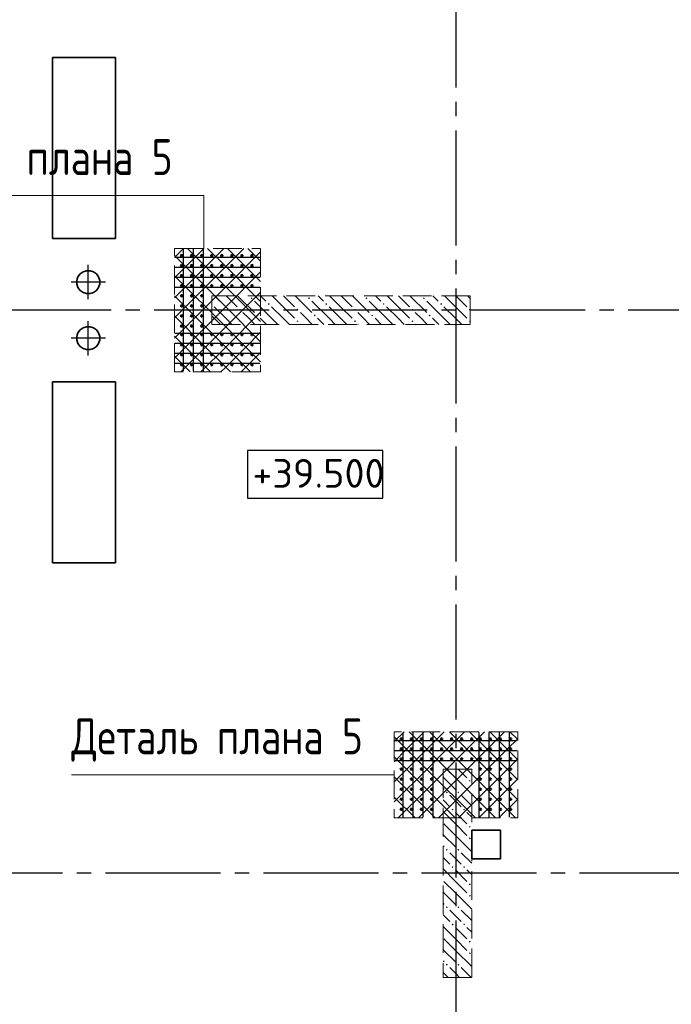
# Model space of a CAD drawing. Header units: millimetres. Extents: x 40580 to 1930067, y -240640 to 81020.
# Tile 319 of 656: x 969577 to 974114, y -216674 to -209819. Entities that reach past the tile are written whole.
import ezdxf

# ---------------------------------------------------------------- set-up
doc = ezdxf.new("R2010")
doc.units = ezdxf.units.MM
for name, pattern in [('______2', [270, 200, -70]), ('______5', [1100, 800, -100, 100, -100]), ('CENTER', [2, 1.25, -0.25, 0.25, -0.25])]:
    doc.linetypes.add(name, pattern=pattern)
for name, color, linetype, lineweight in [('Standard', 7, 'Continuous', 25), ('Вспомогательная арматура', 52, 'Continuous', 25), ('Высотные отметки', 7, 'Continuous', 25), ('ЖБ Перекрытие верхний уровень', 7, 'Continuous', 35), ('ОСИ', 7, 'CENTER', 15), ('Примечания', 7, 'Continuous', 13)]:
    doc.layers.add(name, color=color, linetype=linetype, lineweight=lineweight)
doc.layers.add('ЖБ Пилон', color=7, linetype='______2', lineweight=13, true_color=0xa0a0a0)
doc.styles.add('GOST 2.304', font='isocpeur.ttf', dxfattribs={"width": 0.8})

msp = doc.modelspace()

# ---------------------------------------------------------------- hatches: boundary and pattern name
at = {"layer": 'ЖБ Пилон', "linetype": 'Continuous', "lineweight": -3, "transparency": 33554687}
for points in [[(970914.5, -211795.1), (970917.9, -211798.5), (970914.5, -211802)], [(971184.9, -211758.5), (971191.4, -211752), (971197.9, -211758.5), (971191.4, -211765)], [(971304.9, -211798.5), (971311.4, -211792), (971317.9, -211798.5), (971311.4, -211805.1)], [(971584.9, -211758.5), (971591.4, -211752), (971597.9, -211758.5), (971591.4, -211765)], [(971704.9, -211798.5), (971711.4, -211792), (971717.9, -211798.5), (971711.4, -211805.1)], [(971984.9, -211758.5), (971991.4, -211752), (971997.9, -211758.5), (971991.4, -211765)], [(972104.9, -211798.5), (972111.4, -211792), (972117.9, -211798.5), (972111.4, -211805.1)], [(972384.9, -211758.5), (972391.4, -211752), (972397.9, -211758.5), (972391.4, -211765)], [(972504.9, -211798.5), (972511.4, -211792), (972517.9, -211798.5), (972511.4, -211805.1)], [(971104.9, -211838.5), (971111.4, -211832), (971117.9, -211838.5), (971111.4, -211845)], [(971224.9, -211878.5), (971231.4, -211872), (971237.9, -211878.5), (971231.4, -211885.1)], [(971504.9, -211838.5), (971511.4, -211832), (971517.9, -211838.5), (971511.4, -211845)], [(971624.9, -211878.5), (971631.4, -211872), (971637.9, -211878.5), (971631.4, -211885.1)], [(971904.9, -211838.5), (971911.4, -211832), (971917.9, -211838.5), (971911.4, -211845)], [(972024.9, -211878.5), (972031.4, -211872), (972037.9, -211878.5), (972031.4, -211885.1)], [(972304.9, -211838.5), (972311.4, -211832), (972317.9, -211838.5), (972311.4, -211845)], [(972424.9, -211878.5), (972431.4, -211872), (972437.9, -211878.5), (972431.4, -211885.1)], [(972704.9, -211838.5), (972711.4, -211832), (972714.5, -211835.1), (972714.5, -211842), (972711.4, -211845)], [(971104.9, -211918.6), (971111.4, -211912), (971117.9, -211918.6), (971111.4, -211925)], [(971504.9, -211918.6), (971511.4, -211912), (971517.9, -211918.6), (971511.4, -211925)], [(971904.9, -211918.6), (971911.4, -211912), (971917.9, -211918.6), (971911.4, -211925)], [(972304.9, -211918.6), (972311.4, -211912), (972317.9, -211918.6), (972311.4, -211925)], [(972704.9, -211918.6), (972711.4, -211912), (972714.5, -211915.1), (972714.5, -211922), (972711.4, -211925)], [(972704.9, -215038.5), (972706.8, -215036.7), (972716.1, -215036.7), (972717.9, -215038.5), (972711.4, -215045)], [(972704.9, -215118.6), (972711.4, -215112), (972717.9, -215118.6), (972711.4, -215125)], [(972544.9, -215198.6), (972551.4, -215192), (972557.9, -215198.6), (972551.4, -215205.1)], [(972624.9, -215198.6), (972631.4, -215192), (972637.9, -215198.6), (972631.4, -215205.1)], [(972584.9, -215318.6), (972591.4, -215312), (972597.9, -215318.6), (972591.4, -215325)], [(972664.9, -215318.6), (972671.4, -215312), (972677.9, -215318.6), (972671.4, -215325)], [(972704.9, -215438.5), (972711.4, -215432.1), (972717.9, -215438.5), (972711.4, -215445)], [(972704.9, -215518.6), (972711.4, -215512), (972717.9, -215518.6), (972711.4, -215525)], [(972544.9, -215598.6), (972551.4, -215592), (972557.9, -215598.6), (972551.4, -215605.1)], [(972624.9, -215598.6), (972631.4, -215592), (972637.9, -215598.6), (972631.4, -215605.1)], [(972584.9, -215718.6), (972591.4, -215712), (972597.9, -215718.6), (972591.4, -215725)], [(972664.9, -215718.6), (972671.4, -215712), (972677.9, -215718.6), (972671.4, -215725)], [(972704.9, -215838.5), (972711.4, -215832.1), (972717.9, -215838.5), (972711.4, -215845)], [(972704.9, -215918.6), (972711.4, -215912), (972717.9, -215918.6), (972711.4, -215925)], [(972544.9, -215998.6), (972551.4, -215992), (972557.9, -215998.6), (972551.4, -216005.1)], [(972624.9, -215998.6), (972631.4, -215992), (972637.9, -215998.6), (972631.4, -216005.1)], [(972584.9, -216118.6), (972591.4, -216112), (972597.9, -216118.6), (972591.4, -216125)], [(972664.9, -216118.6), (972671.4, -216112), (972677.9, -216118.6), (972671.4, -216125)], [(972704.9, -216238.5), (972711.4, -216232.1), (972717.9, -216238.5), (972711.4, -216245)], [(972704.9, -216318.6), (972711.4, -216312), (972717.9, -216318.6), (972711.4, -216325)], [(972544.9, -216398.6), (972551.4, -216392), (972557.9, -216398.6), (972551.4, -216405.1)], [(972624.9, -216398.6), (972631.4, -216392), (972637.9, -216398.6), (972631.4, -216405.1)]]:
    msp.add_hatch(color=7, dxfattribs=at).paths.add_polyline_path(points, flags=16)

# ---------------------------------------------------------------- linework, layer by layer
at = {"color": 7, "linetype": 'Continuous', "lineweight": 50, "transparency": 33554687}
for centre in [(970704.5, -211461.7), (970774.5, -211461.7), (970844.5, -211461.7), (970914.5, -211461.7), (970984.5, -211461.7), (971054.5, -211461.7), (971124.5, -211461.7), (971194.5, -211461.7), (970704.5, -211531.7), (970774.5, -211531.7), (970844.5, -211531.7), (970914.5, -211531.7), (970984.5, -211531.7), (971054.5, -211531.7), (971124.5, -211531.7), (971194.5, -211531.7), (970704.5, -211601.7), (970774.5, -211601.7), (970844.5, -211601.7), (970914.5, -211601.7), (970984.5, -211601.7), (971054.5, -211601.7), (971124.5, -211601.7), (971194.5, -211601.7), (970704.5, -211671.7), (970774.5, -211671.7), (970844.5, -211671.7), (970914.5, -211671.7), (970984.5, -211671.7), (971054.5, -211671.7), (971124.5, -211671.7), (971194.5, -211671.7), (970704.5, -211741.7), (970774.5, -211741.7), (970844.5, -211741.7), (970704.5, -211811.7), (970774.5, -211811.7), (970844.5, -211811.7), (970704.5, -211881.7), (970774.5, -211881.7), (970844.5, -211881.7), (970704.5, -211951.7), (970774.5, -211951.7), (970844.5, -211951.7), (970704.5, -212011.7), (970774.5, -212011.7), (970844.5, -212011.7), (970914.5, -212011.7), (970984.5, -212011.7), (971054.5, -212011.7), (971124.5, -212011.7), (971194.5, -212011.7), (970704.5, -212081.7), (970774.5, -212081.7), (970844.5, -212081.7), (970914.5, -212081.7), (970984.5, -212081.7), (971054.5, -212081.7), (971124.5, -212081.7), (971194.5, -212081.7), (970704.5, -212151.7), (970774.5, -212151.7), (970844.5, -212151.7), (970914.5, -212151.7), (970984.5, -212151.7), (971054.5, -212151.7), (971124.5, -212151.7), (971194.5, -212151.7), (970704.5, -212221.7), (970774.5, -212221.7), (970844.5, -212221.7), (970914.5, -212221.7), (970984.5, -212221.7), (971054.5, -212221.7), (971124.5, -212221.7), (971194.5, -212221.7), (972234.5, -214826.7), (972304.5, -214826.7), (972374.5, -214826.7), (972444.5, -214826.7), (972514.5, -214826.7), (972584.5, -214826.7), (972654.5, -214826.7), (972724.5, -214826.7), (972784.5, -214826.7), (972854.5, -214826.7), (972924.5, -214826.7), (972994.5, -214826.7), (972234.5, -214896.7), (972304.5, -214896.7), (972374.5, -214896.7), (972444.5, -214896.7), (972514.5, -214896.7), (972584.5, -214896.7), (972654.5, -214896.7), (972724.5, -214896.7), (972784.5, -214896.7), (972854.5, -214896.7), (972924.5, -214896.7), (972994.5, -214896.7), (972234.5, -214966.7), (972304.5, -214966.7), (972374.5, -214966.7), (972444.5, -214966.7), (972514.5, -214966.7), (972584.5, -214966.7), (972654.5, -214966.7), (972724.5, -214966.7), (972784.5, -214966.7), (972854.5, -214966.7), (972924.5, -214966.7), (972994.5, -214966.7), (972234.5, -215036.7), (972304.5, -215036.7), (972374.5, -215036.7), (972444.5, -215036.7), (972784.5, -215036.7), (972854.5, -215036.7), (972924.5, -215036.7), (972994.5, -215036.7), (972234.5, -215106.7), (972304.5, -215106.7), (972374.5, -215106.7), (972444.5, -215106.7), (972784.5, -215106.7), (972854.5, -215106.7), (972924.5, -215106.7), (972994.5, -215106.7), (972234.5, -215176.7), (972304.5, -215176.7), (972374.5, -215176.7), (972444.5, -215176.7), (972784.5, -215176.7), (972854.5, -215176.7), (972924.5, -215176.7), (972994.5, -215176.7), (972234.5, -215246.7), (972304.5, -215246.7), (972374.5, -215246.7), (972444.5, -215246.7), (972784.5, -215246.7), (972854.5, -215246.7), (972924.5, -215246.7), (972994.5, -215246.7), (972234.5, -215316.7), (972304.5, -215316.7), (972374.5, -215316.7), (972444.5, -215316.7), (972784.5, -215316.7), (972854.5, -215316.7), (972924.5, -215316.7), (972994.5, -215316.7)]:
    msp.add_circle(centre, 5, dxfattribs=at)
at = {"layer": 'Standard', "color": 8, "linetype": '______5', "lineweight": -3, "transparency": 33554687}
for p, q in [((970054.5, -211766.2), (970054.5, -211527.2)), ((970174, -211646.7), (969935, -211646.7)), ((970054.5, -212156.2), (970054.5, -211917.2)), ((970174, -212036.7), (969935, -212036.7))]:
    msp.add_line(p, q, dxfattribs=at)
at = {"layer": 'Вспомогательная арматура', "color": 7, "linetype": 'Continuous', "lineweight": 25, "transparency": 33554687}
for p, q in [((970714.5, -211416.7), (970714.5, -212266.7)), ((970784.5, -211416.7), (970784.5, -212266.7)), ((970854.5, -211416.7), (970854.5, -212266.7)), ((970659.5, -211471.7), (971249.5, -211471.7)), ((970659.5, -211541.7), (971249.5, -211541.7)), ((970659.5, -211611.7), (971249.5, -211611.7)), ((970659.5, -211681.7), (971249.5, -211681.7)), ((970659.5, -212001.7), (971249.5, -212001.7)), ((970659.5, -212071.7), (971249.5, -212071.7)), ((970659.5, -212141.7), (971249.5, -212141.7)), ((970659.5, -212211.7), (971249.5, -212211.7)), ((972244.5, -214781.7), (972244.5, -215371.7)), ((972314.5, -214781.7), (972314.5, -215371.7)), ((972384.5, -214781.7), (972384.5, -215371.7)), ((972454.5, -214781.7), (972454.5, -215371.7)), ((972774.5, -214781.7), (972774.5, -215371.7)), ((972844.5, -214781.7), (972844.5, -215371.7)), ((972914.5, -214781.7), (972914.5, -215371.7)), ((972984.5, -214781.7), (972984.5, -215371.7)), ((972189.5, -214836.7), (973039.5, -214836.7)), ((972189.5, -214906.7), (973039.5, -214906.7)), ((972189.5, -214976.7), (973039.5, -214976.7))]:
    msp.add_line(p, q, dxfattribs=at)
at = {"layer": 'Высотные отметки', "color": 7, "linetype": 'Continuous', "lineweight": -3, "transparency": 33554687}
msp.add_lwpolyline([(971163.2, -213151), (972106.2, -213151), (972106.2, -212817.7), (971163.2, -212817.7), (971163.2, -213151)], dxfattribs=at)
at = {"layer": 'ЖБ Перекрытие верхний уровень', "transparency": 33554687}
for p, q in [((970244.5, -210081.7), (969804.5, -210081.7)), ((969804.5, -210081.7), (969804.5, -211341.7)), ((970244.5, -211341.7), (970244.5, -210081.7)), ((969804.5, -211341.7), (969904.5, -211341.7)), ((969904.5, -211341.7), (970244.5, -211341.7)), ((969997.5, -211589.6), (969982.6, -211610.1)), ((970017.9, -211574.8), (969997.5, -211589.6)), ((970041.9, -211567), (970017.9, -211574.8)), ((970067.1, -211567), (970041.9, -211567)), ((970091.1, -211574.8), (970067.1, -211567)), ((970111.5, -211589.6), (970091.1, -211574.8)), ((970126.4, -211610.1), (970111.5, -211589.6)), ((969982.6, -211610.1), (969974.8, -211634.1)), ((969974.8, -211634.1), (969974.8, -211659.3)), ((969974.8, -211659.3), (969982.6, -211683.3)), ((970134.2, -211634.1), (970126.4, -211610.1)), ((970126.4, -211683.3), (970134.2, -211659.3)), ((970134.2, -211659.3), (970134.2, -211634.1)), ((969982.6, -211683.3), (969997.5, -211703.7)), ((969997.5, -211703.7), (970017.9, -211718.6)), ((970017.9, -211718.6), (970041.9, -211726.4)), ((970041.9, -211726.4), (970067.1, -211726.4)), ((970067.1, -211726.4), (970091.1, -211718.6)), ((970091.1, -211718.6), (970111.5, -211703.7)), ((970111.5, -211703.7), (970126.4, -211683.3)), ((969982.6, -212000.1), (969974.8, -212024.1)), ((969997.5, -211979.7), (969982.6, -212000.1)), ((970017.9, -211964.8), (969997.5, -211979.7)), ((970041.9, -211957), (970017.9, -211964.8)), ((970067.1, -211957), (970041.9, -211957)), ((970091.1, -211964.8), (970067.1, -211957)), ((970111.5, -211979.7), (970091.1, -211964.8)), ((970126.4, -212000.1), (970111.5, -211979.7)), ((970134.2, -212024.1), (970126.4, -212000.1)), ((969974.8, -212024.1), (969974.8, -212049.3)), ((969974.8, -212049.3), (969982.6, -212073.3)), ((969982.6, -212073.3), (969997.5, -212093.7)), ((970111.5, -212093.7), (970126.4, -212073.3)), ((970126.4, -212073.3), (970134.2, -212049.3)), ((970134.2, -212049.3), (970134.2, -212024.1)), ((969997.5, -212093.7), (970017.9, -212108.6)), ((970017.9, -212108.6), (970041.9, -212116.4)), ((970041.9, -212116.4), (970067.1, -212116.4)), ((970067.1, -212116.4), (970091.1, -212108.6)), ((970091.1, -212108.6), (970111.5, -212093.7)), ((970244.5, -212341.7), (969804.5, -212341.7)), ((969804.5, -212341.7), (969804.5, -213601.7)), ((970244.5, -213601.7), (970244.5, -212341.7)), ((969804.5, -213601.7), (970244.5, -213601.7)), ((972924.5, -215461.7), (972724.5, -215461.7)), ((972724.5, -215461.7), (972724.5, -215661.7)), ((972924.5, -215661.7), (972924.5, -215461.7)), ((972724.5, -215661.7), (972924.5, -215661.7))]:
    msp.add_line(p, q, dxfattribs=at)
at = {"layer": 'ЖБ Пилон', "color": 253, "linetype": '______2', "lineweight": 13, "true_color": 0xa0a0a0, "transparency": 33554687}
for p, q in [((972714.5, -211741.7), (970914.5, -211741.7)), ((970914.5, -211741.7), (970914.5, -211941.7)), ((972714.5, -211941.7), (972714.5, -211741.7)), ((970914.5, -211941.7), (972714.5, -211941.7)), ((972524.5, -215036.7), (972524.5, -216486.7)), ((972724.5, -215036.7), (972524.5, -215036.7)), ((972724.5, -216486.7), (972724.5, -215036.7)), ((972524.5, -216486.7), (972724.5, -216486.7))]:
    msp.add_line(p, q, dxfattribs=at)
at = {"layer": 'ЖБ Пилон', "color": 9, "linetype": 'Continuous', "lineweight": -3, "true_color": 0xc7c7c7, "transparency": 33554687}
for p, q in [((971011.4, -211818.6), (970934.6, -211741.7)), ((971014.6, -211741.7), (971091.4, -211818.6)), ((971094.6, -211741.7), (971211.4, -211858.5)), ((971254.6, -211741.7), (971291.4, -211778.5)), ((971411.4, -211818.6), (971334.6, -211741.7)), ((971414.6, -211741.7), (971491.4, -211818.6)), ((971494.6, -211741.7), (971611.4, -211858.5)), ((971654.6, -211741.7), (971691.4, -211778.5)), ((971811.4, -211818.6), (971734.6, -211741.7)), ((971814.6, -211741.7), (971891.4, -211818.6)), ((971894.6, -211741.7), (972011.4, -211858.5)), ((972054.6, -211741.7), (972091.4, -211778.5)), ((972211.4, -211818.6), (972134.6, -211741.7)), ((972214.6, -211741.7), (972291.4, -211818.6)), ((972294.6, -211741.7), (972411.4, -211858.5)), ((972454.6, -211741.7), (972491.4, -211778.5)), ((972611.4, -211818.6), (972534.6, -211741.7)), ((972614.6, -211741.7), (972691.4, -211818.6)), ((972694.6, -211741.7), (972714.5, -211761.6)), ((971331.4, -211898.5), (971211.4, -211778.5)), ((971731.4, -211898.5), (971611.4, -211778.5)), ((972131.4, -211898.5), (972011.4, -211778.5)), ((972531.4, -211898.5), (972411.4, -211778.5)), ((970931.4, -211818.6), (971011.4, -211898.5)), ((971011.4, -211818.6), (971091.4, -211898.5)), ((971171.4, -211898.5), (971131.4, -211858.5)), ((971331.4, -211818.6), (971411.4, -211898.5)), ((971411.4, -211818.6), (971491.4, -211898.5)), ((971571.4, -211898.5), (971531.4, -211858.5)), ((971731.4, -211818.6), (971811.4, -211898.5)), ((971811.4, -211818.6), (971891.4, -211898.5)), ((971971.4, -211898.5), (971931.4, -211858.5)), ((972131.4, -211818.6), (972211.4, -211898.5)), ((972211.4, -211818.6), (972291.4, -211898.5)), ((972371.4, -211898.5), (972331.4, -211858.5)), ((972531.4, -211818.6), (972611.4, -211898.5)), ((972611.4, -211818.6), (972691.4, -211898.5)), ((970931.4, -211898.5), (970914.5, -211881.6)), ((970931.4, -211898.5), (970974.6, -211941.7)), ((971011.4, -211898.5), (971054.6, -211941.7)), ((971131.4, -211938.5), (971134.6, -211941.7)), ((971211.4, -211938.5), (971171.4, -211898.5)), ((971251.4, -211898.5), (971294.6, -211941.7)), ((971331.4, -211898.5), (971374.6, -211941.7)), ((971411.4, -211898.5), (971454.6, -211941.7)), ((971531.4, -211938.5), (971534.6, -211941.7)), ((971611.4, -211938.5), (971571.4, -211898.5)), ((971651.4, -211898.5), (971694.6, -211941.7)), ((971731.4, -211898.5), (971774.6, -211941.7)), ((971811.4, -211898.5), (971854.6, -211941.7)), ((971931.4, -211938.5), (971934.6, -211941.7)), ((972011.4, -211938.5), (971971.4, -211898.5)), ((972051.4, -211898.5), (972094.6, -211941.7)), ((972131.4, -211898.5), (972174.6, -211941.7)), ((972211.4, -211898.5), (972254.6, -211941.7)), ((972331.4, -211938.5), (972334.6, -211941.7)), ((972411.4, -211938.5), (972371.4, -211898.5)), ((972451.4, -211898.5), (972494.6, -211941.7)), ((972531.4, -211898.5), (972574.6, -211941.7)), ((972611.4, -211898.5), (972654.6, -211941.7)), ((972531.4, -215098.6), (972524.5, -215091.6)), ((972531.4, -215098.6), (972611.4, -215178.5)), ((972549.6, -215036.7), (972611.4, -215098.6)), ((972611.4, -215098.6), (972724.5, -215211.6)), ((972629.6, -215036.7), (972691.4, -215098.6)), ((972524.5, -215171.6), (972531.4, -215178.5)), ((972611.4, -215258.5), (972571.4, -215218.6)), ((972651.4, -215218.6), (972724.5, -215291.6)), ((972524.5, -215251.6), (972571.4, -215298.6)), ((972651.4, -215298.6), (972611.4, -215258.5)), ((972611.4, -215418.6), (972524.5, -215331.6)), ((972611.4, -215338.5), (972691.4, -215418.6)), ((972691.4, -215338.5), (972724.5, -215371.6)), ((972531.4, -215418.6), (972611.4, -215498.6)), ((972611.4, -215418.6), (972691.4, -215498.6)), ((972531.4, -215498.6), (972524.5, -215491.6)), ((972531.4, -215498.6), (972611.4, -215578.5)), ((972611.4, -215498.6), (972724.5, -215611.6)), ((972524.5, -215571.6), (972531.4, -215578.5)), ((972611.4, -215658.5), (972571.4, -215618.6)), ((972651.4, -215618.6), (972724.5, -215691.6)), ((972524.5, -215651.6), (972571.4, -215698.6)), ((972651.4, -215698.6), (972611.4, -215658.5)), ((972611.4, -215818.6), (972524.5, -215731.6)), ((972611.4, -215738.5), (972691.4, -215818.6)), ((972691.4, -215738.5), (972724.5, -215771.6)), ((972531.4, -215818.6), (972611.4, -215898.6)), ((972611.4, -215818.6), (972691.4, -215898.6)), ((972531.4, -215898.6), (972524.5, -215891.6)), ((972531.4, -215898.6), (972611.4, -215978.5)), ((972611.4, -215898.6), (972724.5, -216011.6)), ((972524.5, -215971.6), (972531.4, -215978.5)), ((972524.5, -216051.6), (972571.4, -216098.6)), ((972611.4, -216058.5), (972571.4, -216018.6)), ((972651.4, -216098.6), (972611.4, -216058.5)), ((972651.4, -216018.6), (972724.5, -216091.6)), ((972611.4, -216218.6), (972524.5, -216131.6)), ((972611.4, -216138.5), (972691.4, -216218.6)), ((972691.4, -216138.5), (972724.5, -216171.6)), ((972531.4, -216218.6), (972611.4, -216298.6)), ((972611.4, -216218.6), (972691.4, -216298.6)), ((972531.4, -216298.6), (972524.5, -216291.6)), ((972531.4, -216298.6), (972611.4, -216378.5)), ((972611.4, -216298.6), (972724.5, -216411.6)), ((972524.5, -216371.6), (972531.4, -216378.5)), ((972524.5, -216451.6), (972559.6, -216486.7)), ((972611.4, -216458.5), (972571.4, -216418.6)), ((972639.6, -216486.7), (972611.4, -216458.5)), ((972651.4, -216418.6), (972719.6, -216486.7))]:
    msp.add_line(p, q, dxfattribs=at)
at = {"layer": 'ОСИ', "color": 8, "linetype": '______5', "lineweight": -3, "transparency": 33554687}
for p, q in [((972614.5, -200691.7), (972614.5, -224461.7)), ((984514.5, -211841.7), (962590.5, -211841.7)), ((981974.5, -215761.7), (962590.5, -215761.7))]:
    msp.add_line(p, q, dxfattribs=at)
at = {"layer": 'Примечания', "color": 252, "linetype": 'Continuous', "lineweight": 13, "true_color": 0x8f8f8f, "transparency": 33554687}
for p, q in [((970654.5, -211475.5), (970718.3, -211411.7)), ((970654.5, -211615.5), (970858.3, -211411.7)), ((970654.5, -211755.5), (970998.3, -211411.7)), ((970654.5, -211461.6), (971011.4, -211818.6)), ((970744.6, -211411.7), (971011.4, -211678.5)), ((970884.6, -211411.7), (971011.4, -211538.6)), ((971011.4, -211538.6), (971138.3, -211411.7)), ((971011.4, -211678.5), (971254.5, -211435.5)), ((971024.6, -211411.7), (971254.5, -211641.6)), ((971164.6, -211411.7), (971254.5, -211501.6)), ((970654.5, -211895.5), (971011.4, -211538.6)), ((970654.5, -211601.6), (971011.4, -211958.5)), ((971011.4, -211538.6), (971254.5, -211781.6)), ((971011.4, -211818.6), (971254.5, -211575.5)), ((970654.5, -212035.5), (971011.4, -211678.5)), ((970654.5, -211741.6), (971011.4, -212098.5)), ((971011.4, -211678.5), (971254.5, -211921.6)), ((971011.4, -211958.5), (971254.5, -211715.5)), ((970731.4, -212098.5), (971011.4, -211818.6)), ((971011.4, -211818.6), (971254.5, -212061.6)), ((971011.4, -212098.5), (971254.5, -211855.5)), ((970654.5, -211881.6), (970871.4, -212098.5)), ((970871.4, -212098.5), (971011.4, -211958.5)), ((971011.4, -211958.5), (971151.4, -212098.5)), ((971151.4, -212098.5), (971254.5, -211995.5)), ((970654.5, -212021.6), (970731.4, -212098.5)), ((970654.5, -212175.5), (970731.4, -212098.5)), ((970698.3, -212271.7), (970871.4, -212098.5)), ((970731.4, -212098.5), (970904.6, -212271.7)), ((970838.3, -212271.7), (971011.4, -212098.5)), ((970871.4, -212098.5), (971011.4, -212238.6)), ((971011.4, -212238.6), (971151.4, -212098.5)), ((971011.4, -212098.5), (971184.6, -212271.7)), ((971118.3, -212271.7), (971254.5, -212135.5)), ((971151.4, -212098.5), (971254.5, -212201.6)), ((970654.5, -212161.6), (970764.6, -212271.7)), ((970978.3, -212271.7), (971011.4, -212238.6)), ((971011.4, -212238.6), (971044.6, -212271.7)), ((972184.5, -214845.5), (972253.3, -214776.7)), ((972184.5, -214811.6), (972271.4, -214898.6)), ((972271.4, -214898.6), (972393.3, -214776.7)), ((972289.6, -214776.7), (972411.4, -214898.6)), ((972411.4, -214898.6), (972533.3, -214776.7)), ((972429.6, -214776.7), (972551.4, -214898.6)), ((972551.4, -214898.6), (972673.3, -214776.7)), ((972569.6, -214776.7), (972691.4, -214898.6)), ((972691.4, -214898.6), (972813.3, -214776.7)), ((972709.6, -214776.7), (972831.4, -214898.6)), ((972831.4, -214898.6), (972953.3, -214776.7)), ((972849.6, -214776.7), (972971.4, -214898.6)), ((972971.4, -214898.6), (973044.5, -214825.5)), ((972989.6, -214776.7), (973044.5, -214831.6)), ((972184.5, -214985.5), (972271.4, -214898.6)), ((972184.5, -215125.5), (972411.4, -214898.6)), ((972184.5, -214951.6), (972411.4, -215178.5)), ((972271.4, -214898.6), (972411.4, -215038.6)), ((972411.4, -215038.6), (972551.4, -214898.6)), ((972411.4, -215178.5), (972691.4, -214898.6)), ((972411.4, -215318.6), (972831.4, -214898.6)), ((972411.4, -214898.6), (972889.6, -215376.7)), ((972493.3, -215376.7), (972971.4, -214898.6)), ((972551.4, -214898.6), (973029.6, -215376.7)), ((972691.4, -214898.6), (973044.5, -215251.6)), ((972831.4, -214898.6), (973044.5, -215111.6)), ((972971.4, -214898.6), (973044.5, -214971.6)), ((972633.3, -215376.7), (973044.5, -214965.5)), ((972184.5, -215265.5), (972411.4, -215038.6)), ((972184.5, -215091.6), (972411.4, -215318.6)), ((972411.4, -215038.6), (972749.6, -215376.7)), ((972773.3, -215376.7), (973044.5, -215105.5)), ((972184.5, -215231.6), (972329.6, -215376.7)), ((972213.3, -215376.7), (972411.4, -215178.5)), ((972411.4, -215178.5), (972609.6, -215376.7)), ((972913.3, -215376.7), (973044.5, -215245.5)), ((972184.5, -215371.6), (972189.6, -215376.7)), ((972353.3, -215376.7), (972411.4, -215318.6)), ((972411.4, -215318.6), (972469.6, -215376.7))]:
    msp.add_line(p, q, dxfattribs=at)
at = {"layer": 'Примечания', "color": 7, "linetype": '______2', "lineweight": 13, "transparency": 33554687}
for p, q in [((970654.5, -212271.7), (970654.5, -211411.7)), ((970654.5, -211411.7), (971254.5, -211411.7)), ((971254.5, -211411.7), (971254.5, -212271.7)), ((971254.5, -212271.7), (970654.5, -212271.7)), ((973044.5, -214776.7), (972184.5, -214776.7)), ((972184.5, -214776.7), (972184.5, -215376.7)), ((973044.5, -215376.7), (973044.5, -214776.7)), ((972184.5, -215376.7), (973044.5, -215376.7))]:
    msp.add_line(p, q, dxfattribs=at)
at = {"layer": 'Примечания', "color": 7, "linetype": 'Continuous', "lineweight": 13, "transparency": 33554687}
msp.add_line((969937.3, -215076.7), (972184.5, -215076.7), dxfattribs=at)
for points in [[(970859.5, -211043.9), (968429.5, -211043.9), (968429.5, -211411.7)], [(968612.3, -211043.9), (970859.5, -211043.9), (970859.5, -211411.3)]]:
    msp.add_lwpolyline(points, dxfattribs=at)

# ---------------------------------------------------------------- texts
at = {"layer": 'Высотные отметки', "color": 7, "linetype": 'Continuous', "lineweight": -3, "transparency": 33554687, "insert": (971197.2, -213077.7), "char_height": 200, "width": 870.467, "attachment_point": 7, "style": 'GOST 2.304'}
msp.add_mtext('\\W1.02;+39.500', dxfattribs=at)
at = {"layer": 'Примечания', "color": 7, "linetype": 'Continuous', "lineweight": 25, "transparency": 33554687, "char_height": 250, "width": 2132.452, "attachment_point": 7, "style": 'GOST 2.304'}
for insert in [(968612.3, -210952.2), (969937.3, -214985)]:
    msp.add_mtext('Деталь\\~плана\\~5', dxfattribs=dict(at, insert=insert))

doc.saveas('drawing.dxf')
